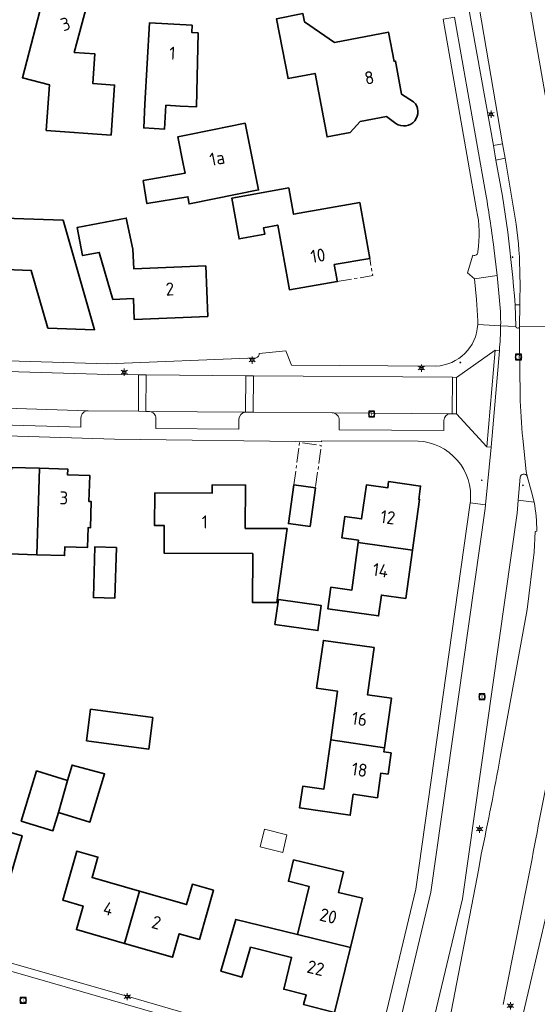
# Model space of a CAD drawing. Header units: metres. Extents: x 140853 to 145288, y 474558 to 480269.
# Tile 321 of 428: x 144870 to 144942, y 478021 to 478158. Entities that reach past the tile are written whole.
import ezdxf
from ezdxf.enums import TextEntityAlignment as Align

# ---------------------------------------------------------------- set-up
doc = ezdxf.new("R2010")
doc.units = ezdxf.units.M
doc.header["$MEASUREMENT"] = 0
doc.linetypes.add('AM-AS', pattern=[16, 10, -2, 2, -2])
for name, color, linetype, lineweight in [('B-WE-AM-AS_SPOOR_RAIL-G', 10, 'AM-AS', 18), ('B-WE-GR-GRAS_KRUIDENRIJK-G', 80, 'Continuous', 18), ('B-WE-KL-ET_LS_OV_LICHTMAST-S', 190, 'Continuous', 18), ('B-WE-OG-BEBOUWING-G', 7, 'Continuous', 35), ('B-WE-OG-BEBOUWING_BIJGEBOUW-G', 7, 'Continuous', 18), ('B-WE-OG-BEBOUWING_HUISNUMMER-T18', 10, 'Continuous', 18), ('B-WE-OG-TERREIN_ERF-G', 7, 'Continuous', 18), ('B-WE-RI-GWA_RIOOLPUT-S', 30, 'Continuous', 18), ('B-WE-VH-VERHARDING_ASFALT-G', 252, 'Continuous', 18), ('B-WE-VH-VERHARDING_BETONSTRAATSTEEN-G', 252, 'Continuous', 18), ('B-WE-VH-VERHARDING_TEGEL-G', 252, 'Continuous', 18), ('X-XX-XX-ALGEMEEN-S', 7, 'Continuous', 18)]:
    doc.layers.add(name, color=color, linetype=linetype, lineweight=lineweight)
doc.styles.add('NLCS-ISO', font='txt')

# ---------------------------------------------------------------- blocks, each defined once
blk = doc.blocks.new('SIE-WEG_AFVALBAK_TYPE_01')
for radius in [0.25, 0.156]:
    blk.add_circle((0, 0), radius)
blk = doc.blocks.new('B-SIE-WEG_LICHTMAST-SO')
at = {"ltscale": 0.1}
for p, q in [((-1.1, 0.63), (-2.19, 1.27)), ((0, 1.27), (0, 2.53)), ((1.1, 0.63), (2.19, 1.27)), ((-1.1, -0.63), (-2.19, -1.27)), ((0, -1.27), (0, -2.53)), ((1.1, -0.63), (2.19, -1.27))]:
    blk.add_line(p, q, dxfattribs=at)
at = {"flags": 128}
for points in [[(-1.16, 0.5), (1.16, 0.5)], [(-1.16, -0.5), (1.16, -0.5)]]:
    blk.add_lwpolyline(points, dxfattribs=at)
at = {"ltscale": 0.1}
blk.add_circle((0, 0), 1.27, dxfattribs=at)
at = {"style": 'NLCS-ISO'}
blk.add_attdef('TYPE', text='', height=1.8, dxfattribs=at).set_placement((0, 2.53), align=Align.BOTTOM_CENTER)
blk = doc.blocks.new('SRI-PUT_INSPECTIE-SO')
at = {"lineweight": -3, "flags": 128}
blk.add_lwpolyline([(-2, -2), (2, -2), (2, 2), (-2, 2)], close=True, dxfattribs=at)
at = {"lineweight": -3, "ltscale": 1.5}
blk.add_circle((0, 0), 2, dxfattribs=at)
at = {"ltscale": 0.1, "style": 'NLCS-ISO'}
blk.add_text('I', height=2.5, dxfattribs=at).set_placement((0, -0.01), align=Align.MIDDLE_CENTER)

msp = doc.modelspace()

# ---------------------------------------------------------------- linework, layer by layer
at = {"layer": 'B-WE-AM-AS_SPOOR_RAIL-G', "ltscale": 0.2, "flags": 128}
for points in [[(144914.009, 478121.347), (144918.92, 478122.192), (144918.515, 478124.547), (144913.587, 478123.7), (144913.932, 478121.78), (144914.009, 478121.347)], [(144907.988, 478093.208), (144910.989, 478092.794), (144911.798, 478098.658), (144908.797, 478099.072), (144907.988, 478093.208)]]:
    msp.add_lwpolyline(points, close=True, dxfattribs=at)
at = {"layer": 'B-WE-GR-GRAS_KRUIDENRIJK-G', "ltscale": 0.2, "flags": 128}
for points in [[(144932.166, 478159.658), (144935.661, 478140.201), (144936.94, 478140.447), (144932.712, 478165.071), (144932.13, 478164.988), (144932.005, 478165.679), (144927.16, 478169.446), (144925.467, 478169.244), (144925.477, 478169.19), (144925.641, 478168.37), (144925.641, 478168.37, 0.2040654), (144928.821, 478164.175), (144928.821, 478164.175, -0.1889822), (144932.166, 478159.658)], [(144943.667, 478167.885), (144939.421, 478167.145), (144941.315, 478155.978), (144943.851, 478141.448), (144944.758, 478136.276), (144945.739, 478130.409), (144946.356, 478128.143), (144947.298, 478123.23), (144947.646, 478121.78), (144948.316, 478119.469), (144951.05, 478119.648), (144950.653, 478127.311), (144950.653, 478127.311, 0.02413), (144949.112, 478139.375), (144949.112, 478139.375), (144946.376, 478153.83), (144943.667, 478167.885)], [(144939.33, 478119.343, 0.0254039), (144939.134, 478126.586), (144939.134, 478126.586), (144938.831, 478129.286), (144937.301, 478138.433), (144936.002, 478138.164), (144936.002, 478138.164, -0.0304502), (144938.66, 478118.131), (144938.66, 478118.131), (144939.335, 478118.113), (144939.33, 478119.343)]]:
    msp.add_lwpolyline(points, format="xyb", close=True, dxfattribs=at)
for points in [[(144927.792, 478009.917), (144930.572, 478024.261), (144933.636, 478040.067), (144933.983, 478042.034), (144933.983, 478042.034, 0.0071415), (144936.611, 478055.483), (144936.611, 478055.483), (144940.327, 478075.94), (144941.299, 478083.858), (144941.439, 478086.745), (144941.681, 478086.758), (144941.681, 478086.758, 0.045068), (144941.288, 478090.817), (144941.288, 478090.817), (144939.098, 478091.051), (144938.938, 478089.29), (144931.375, 478035.837), (144927.022, 478017.651)], [(144943.735, 478055.133, 0.0064156), (144940.841, 478040.468), (144940.841, 478040.468), (144937.024, 478021.209)]]:
    msp.add_lwpolyline(points, format="xyb", dxfattribs=at)
msp.add_lwpolyline([(144935.113, 478000), (144943.17, 478034.325)], dxfattribs=at)
at = {"layer": 'B-WE-OG-BEBOUWING-G', "ltscale": 0.2, "flags": 128}
for points in [[(144874.88, 478160.759), (144873.371, 478161.156), (144870.352, 478149.579), (144874.136, 478148.593), (144873.678, 478142.284), (144882.665, 478141.633), (144883.151, 478148.562), (144880.128, 478148.774), (144880.424, 478152.874), (144877.551, 478153.081), (144879.278, 478159.602), (144877.779, 478159.996), (144877.779, 478159.996, 0.6868718), (144874.88, 478160.759)], [(144924.598, 478146.243), (144922.937, 478147.298), (144922.099, 478151.887), (144921.888, 478151.854), (144921.124, 478155.882), (144913.627, 478154.461), (144909.466, 478157.335), (144909.247, 478158.464), (144905.598, 478157.756), (144907.184, 478149.456), (144910.926, 478150.171), (144912.605, 478141.38), (144915.788, 478141.988), (144917.19, 478143.511), (144920.837, 478144.231), (144922.151, 478143.24), (144922.151, 478143.24, 0.9207353), (144924.598, 478146.243)]]:
    msp.add_lwpolyline(points, format="xyb", close=True, dxfattribs=at)
for points in [[(144894.715, 478155.813), (144893.836, 478155.86), (144893.889, 478156.849), (144887.977, 478157.165), (144887.354, 478145.927), (144887.172, 478142.642), (144890.067, 478142.482), (144890.249, 478145.767), (144892.245, 478145.656), (144894.493, 478145.531), (144894.538, 478147.619), (144894.715, 478155.813)], [(144887.081, 478135.366), (144887.628, 478132.142), (144893.307, 478133.104), (144893.476, 478132.105), (144893.773, 478132.165), (144903.098, 478134.043), (144901.226, 478143.28), (144896.708, 478142.366), (144893.061, 478141.628), (144891.906, 478141.394), (144892.661, 478137.66), (144892.925, 478136.356), (144887.081, 478135.366)], [(144918.515, 478124.547), (144917.126, 478132.293), (144907.946, 478130.683), (144907.293, 478134.327), (144899.378, 478132.896), (144900.396, 478127.267), (144903.948, 478127.91), (144903.785, 478128.815), (144905.753, 478129.171), (144907.374, 478120.206), (144914.009, 478121.347), (144913.932, 478121.78), (144913.587, 478123.7), (144918.515, 478124.547)], [(144862.382, 478130.329), (144864.431, 478123.145), (144871.576, 478122.891), (144873.892, 478114.905), (144880.368, 478114.667), (144875.991, 478129.838), (144862.382, 478130.329)], [(144895.79, 478123.526), (144885.798, 478123.118), (144885.688, 478125.816), (144884.75, 478130.14), (144877.961, 478128.86), (144878.7, 478124.939), (144881.022, 478125.377), (144882.899, 478118.868), (144885.759, 478118.985), (144885.874, 478116.117), (144896.064, 478116.533), (144895.79, 478123.526)], [(144872.738, 478095.49), (144868.84, 478095.609), (144868.816, 478094.84), (144866.181, 478094.919), (144866.072, 478091.291), (144865.742, 478091.301), (144865.633, 478087.682), (144865.962, 478087.672), (144865.879, 478084.924), (144868.578, 478084.842), (144868.542, 478083.633), (144872.377, 478083.517), (144872.738, 478095.49)], [(144872.377, 478083.517), (144876.208, 478083.402), (144876.245, 478084.611), (144879.393, 478084.516), (144879.476, 478087.265), (144879.806, 478087.255), (144879.916, 478090.883), (144879.586, 478090.893), (144879.691, 478094.508), (144876.612, 478094.602), (144876.636, 478095.371), (144872.738, 478095.49), (144872.377, 478083.517)], [(144888.703, 478092.108), (144888.675, 478087.558), (144890.015, 478087.55), (144889.991, 478083.75), (144902.301, 478083.674), (144902.259, 478076.914), (144905.629, 478076.893), (144907.062, 478087.134), (144901.263, 478087.17), (144901.3, 478093.17), (144896.68, 478093.199), (144896.673, 478092.059), (144888.703, 478092.108)], [(144907.988, 478093.208), (144907.247, 478087.839), (144910.248, 478087.425), (144910.989, 478092.794), (144907.988, 478093.208)], [(144924.439, 478084.16), (144925.415, 478091.168), (144925.306, 478091.184), (144925.554, 478093.017), (144921.124, 478093.651), (144920.998, 478092.77), (144918.067, 478093.197), (144917.379, 478088.477), (144915.074, 478088.813), (144914.644, 478085.864), (144916.95, 478085.528), (144916.905, 478085.187), (144924.439, 478084.16)], [(144883.395, 478084.526), (144880.407, 478084.616), (144880.195, 478077.589), (144883.183, 478077.499), (144883.395, 478084.526)], [(144924.439, 478084.16), (144916.905, 478085.187), (144916.043, 478078.616), (144913.132, 478079.021), (144912.713, 478076.02), (144919.736, 478075.042), (144920.139, 478077.934), (144923.506, 478077.465), (144924.439, 478084.16)], [(144905.867, 478077.311), (144905.371, 478073.861), (144911.332, 478073.004), (144911.797, 478076.459), (144905.867, 478077.311)], [(144913.105, 478057.875), (144920.563, 478056.766), (144921.546, 478063.638), (144918.18, 478064.119), (144919.115, 478070.653), (144912.096, 478071.657), (144911.146, 478065.014), (144914.056, 478064.598), (144913.105, 478057.875)], [(144879.232, 478057.75), (144887.908, 478056.601), (144888.436, 478060.966), (144879.809, 478062.109), (144879.232, 478057.75)], [(144913.105, 478057.875), (144912.135, 478051.026), (144909.225, 478051.442), (144908.796, 478048.443), (144915.815, 478047.439), (144916.228, 478050.33), (144919.574, 478049.851), (144920.062, 478053.266), (144921.052, 478053.125), (144921.471, 478056.055), (144920.482, 478056.196), (144920.563, 478056.766), (144913.105, 478057.875)], [(144875.366, 478047.809), (144876.61, 478052.265), (144872.331, 478053.573), (144870.206, 478046.623), (144874.593, 478045.281), (144875.366, 478047.809)], [(144876.61, 478052.265), (144875.366, 478047.809), (144879.724, 478046.476), (144881.763, 478053.143), (144877.253, 478054.367), (144876.61, 478052.265)], [(144860.008, 478044.514), (144857.904, 478037.262), (144864.596, 478035.321), (144865.541, 478038.577), (144868.336, 478037.766), (144870.314, 478044.585), (144867.337, 478045.448), (144866.518, 478042.625), (144860.008, 478044.514)], [(144884.495, 478029.684), (144886.574, 478036.926), (144880.024, 478038.802), (144880.836, 478041.628), (144877.924, 478042.464), (144875.966, 478035.65), (144878.773, 478034.844), (144877.84, 478031.595), (144884.495, 478029.684)], [(144915.833, 478029.127), (144917.487, 478035.929), (144914.174, 478036.735), (144914.864, 478039.572), (144907.965, 478041.25), (144907.242, 478038.277), (144910.098, 478037.582), (144908.477, 478030.916), (144915.833, 478029.127)], [(144884.495, 478029.684), (144891.169, 478027.767), (144892.105, 478031.025), (144894.892, 478030.225), (144896.849, 478037.039), (144893.937, 478037.875), (144893.125, 478035.05), (144886.574, 478036.926), (144884.495, 478029.684)], [(144908.477, 478030.916), (144899.941, 478032.993), (144897.886, 478025.838), (144900.796, 478025.004), (144901.986, 478029.157), (144907.685, 478027.743), (144906.601, 478023.323), (144909.677, 478022.558), (144909.339, 478021.199), (144913.644, 478020.129), (144915.833, 478029.127), (144908.477, 478030.916)]]:
    msp.add_lwpolyline(points, close=True, dxfattribs=at)
at = {"layer": 'B-WE-OG-BEBOUWING_BIJGEBOUW-G', "ltscale": 0.2, "flags": 128}
msp.add_lwpolyline([(144903.335, 478043.044), (144906.483, 478042.266), (144907.042, 478044.732), (144903.941, 478045.498), (144903.335, 478043.044)], close=True, dxfattribs=at)
at = {"layer": 'B-WE-OG-TERREIN_ERF-G', "ltscale": 0.2, "flags": 128}
for points in [[(144877.779, 478159.996), (144879.278, 478159.602), (144877.551, 478153.081), (144880.424, 478152.874), (144880.128, 478148.774), (144883.151, 478148.562), (144882.665, 478141.633), (144873.678, 478142.284), (144874.136, 478148.593), (144870.352, 478149.579), (144873.371, 478161.156), (144874.88, 478160.759)], [(144922.151, 478143.24), (144920.837, 478144.231), (144917.19, 478143.511), (144915.788, 478141.988), (144912.605, 478141.38), (144910.926, 478150.171), (144907.184, 478149.456), (144905.598, 478157.756), (144909.247, 478158.464), (144909.466, 478157.335), (144913.627, 478154.461), (144921.124, 478155.882), (144921.888, 478151.854), (144922.099, 478151.887)], [(144922.099, 478151.887), (144922.937, 478147.298), (144924.598, 478146.243)], [(144862.382, 478130.329), (144875.991, 478129.838), (144880.368, 478114.667), (144873.892, 478114.905), (144871.576, 478122.891), (144864.431, 478123.145)], [(144865.265, 478027.979), (144886.453, 478021.89), (144897.864, 478018.575)]]:
    msp.add_lwpolyline(points, dxfattribs=at)
for points in [[(144826.805, 478111.639), (144882.196, 478109.974), (144902.787, 478110.8), (144902.787, 478110.8, 0.3683802), (144903.174, 478111.379), (144903.174, 478111.379), (144906.879, 478111.755), (144907.676, 478109.78), (144927.681, 478109.644), (144927.681, 478109.644, 0.3848951), (144933.488, 478115.383), (144933.488, 478115.383), (144933.495, 478115.91), (144933.332, 478118.85), (144933.05, 478121.748), (144932.078, 478122.578), (144932.815, 478124.997), (144932.815, 478124.997, 0.5553032), (144933.504, 478125.504), (144933.504, 478125.504, 0.0907677), (144933.329, 478131.266), (144933.329, 478131.266), (144928.7, 478157.682)], [(144924.598, 478146.243, -0.9207353), (144922.151, 478143.24)], [(144920.606, 478019.213), (144924.886, 478037.181), (144932.44, 478090.701), (144932.462, 478090.853), (144932.462, 478090.853, 0.4296423), (144925.211, 478099.259), (144925.211, 478099.259), (144911.837, 478099.282), (144911.835, 478099.132), (144883.151, 478099.5), (144815.814, 478101.576)]]:
    msp.add_lwpolyline(points, format="xyb", dxfattribs=at)
for points in [[(144887.354, 478145.927), (144887.977, 478157.165), (144893.889, 478156.849), (144893.836, 478155.86), (144894.715, 478155.813), (144894.538, 478147.619), (144894.493, 478145.531), (144892.245, 478145.656), (144890.249, 478145.767), (144890.067, 478142.482), (144887.172, 478142.642), (144887.354, 478145.927)], [(144893.773, 478132.165), (144893.476, 478132.105), (144893.307, 478133.104), (144887.628, 478132.142), (144887.081, 478135.366), (144892.925, 478136.356), (144892.661, 478137.66), (144891.906, 478141.394), (144893.061, 478141.628), (144896.708, 478142.366), (144901.226, 478143.28), (144903.098, 478134.043), (144893.773, 478132.165)], [(144914.009, 478121.347), (144907.374, 478120.206), (144905.753, 478129.171), (144903.785, 478128.815), (144903.948, 478127.91), (144900.396, 478127.267), (144899.378, 478132.896), (144907.293, 478134.327), (144907.946, 478130.683), (144917.126, 478132.293), (144918.515, 478124.547), (144913.587, 478123.7), (144913.932, 478121.78), (144914.009, 478121.347)], [(144895.79, 478123.526), (144896.064, 478116.533), (144885.874, 478116.117), (144885.759, 478118.985), (144882.899, 478118.868), (144881.022, 478125.377), (144878.7, 478124.939), (144877.961, 478128.86), (144884.75, 478130.14), (144885.688, 478125.816), (144885.798, 478123.118), (144895.79, 478123.526)], [(144872.377, 478083.517), (144868.542, 478083.633), (144868.578, 478084.842), (144865.879, 478084.924), (144865.962, 478087.672), (144865.633, 478087.682), (144865.742, 478091.301), (144866.072, 478091.291), (144866.181, 478094.919), (144868.816, 478094.84), (144868.84, 478095.609), (144872.738, 478095.49), (144876.636, 478095.371), (144876.612, 478094.602), (144879.691, 478094.508), (144879.586, 478090.893), (144879.916, 478090.883), (144879.806, 478087.255), (144879.476, 478087.265), (144879.393, 478084.516), (144876.245, 478084.611), (144876.208, 478083.402), (144872.377, 478083.517)], [(144888.703, 478092.108), (144896.673, 478092.059), (144896.68, 478093.199), (144901.3, 478093.17), (144901.263, 478087.17), (144907.062, 478087.134), (144905.629, 478076.893), (144902.259, 478076.914), (144902.301, 478083.674), (144889.991, 478083.75), (144890.015, 478087.55), (144888.675, 478087.558), (144888.703, 478092.108)], [(144910.989, 478092.794), (144910.248, 478087.425), (144907.247, 478087.839), (144907.988, 478093.208), (144910.989, 478092.794)], [(144916.905, 478085.187), (144916.95, 478085.528), (144914.644, 478085.864), (144915.074, 478088.813), (144917.379, 478088.477), (144918.067, 478093.197), (144920.998, 478092.77), (144921.124, 478093.651), (144925.554, 478093.017), (144925.306, 478091.184), (144925.415, 478091.168), (144924.439, 478084.16), (144923.506, 478077.465), (144920.139, 478077.934), (144919.736, 478075.042), (144912.713, 478076.02), (144913.132, 478079.021), (144916.043, 478078.616), (144916.905, 478085.187)], [(144883.395, 478084.526), (144883.183, 478077.499), (144880.195, 478077.589), (144880.407, 478084.616), (144883.395, 478084.526)], [(144905.867, 478077.311), (144911.797, 478076.459), (144911.332, 478073.004), (144905.371, 478073.861), (144905.867, 478077.311)], [(144919.574, 478049.851), (144916.228, 478050.33), (144915.815, 478047.439), (144908.796, 478048.443), (144909.225, 478051.442), (144912.135, 478051.026), (144913.105, 478057.875), (144914.056, 478064.598), (144911.146, 478065.014), (144912.096, 478071.657), (144919.115, 478070.653), (144918.18, 478064.119), (144921.546, 478063.638), (144920.563, 478056.766), (144920.482, 478056.196), (144921.471, 478056.055), (144921.052, 478053.125), (144920.062, 478053.266), (144919.574, 478049.851)], [(144879.232, 478057.75), (144879.809, 478062.109), (144888.436, 478060.966), (144887.908, 478056.601), (144879.232, 478057.75)], [(144875.366, 478047.809), (144874.593, 478045.281), (144870.206, 478046.623), (144872.331, 478053.573), (144876.61, 478052.265), (144877.253, 478054.367), (144881.763, 478053.143), (144879.724, 478046.476), (144875.366, 478047.809)], [(144851.436, 478050.132), (144852.262, 478049.896), (144854.339, 478049.302), (144853.498, 478046.402), (144860.008, 478044.514), (144866.518, 478042.625), (144867.337, 478045.448), (144870.314, 478044.585), (144868.336, 478037.766), (144865.541, 478038.577), (144864.596, 478035.321), (144857.904, 478037.262), (144851.311, 478039.175), (144852.093, 478041.844), (144849.278, 478042.657), (144851.436, 478050.132)], [(144886.574, 478036.926), (144893.125, 478035.05), (144893.937, 478037.875), (144896.849, 478037.039), (144894.892, 478030.225), (144892.105, 478031.025), (144891.169, 478027.767), (144884.495, 478029.684), (144877.84, 478031.595), (144878.773, 478034.844), (144875.966, 478035.65), (144877.924, 478042.464), (144880.836, 478041.628), (144880.024, 478038.802), (144886.574, 478036.926)], [(144915.833, 478029.127), (144913.644, 478020.129), (144909.339, 478021.199), (144909.677, 478022.558), (144906.601, 478023.323), (144907.685, 478027.743), (144901.986, 478029.157), (144900.796, 478025.004), (144897.886, 478025.838), (144899.941, 478032.993), (144908.477, 478030.916), (144910.098, 478037.582), (144907.242, 478038.277), (144907.965, 478041.25), (144914.864, 478039.572), (144914.174, 478036.735), (144917.487, 478035.929), (144915.833, 478029.127)]]:
    msp.add_lwpolyline(points, close=True, dxfattribs=at)
at = {"layer": 'B-WE-VH-VERHARDING_ASFALT-G', "ltscale": 0.2, "flags": 128}
msp.add_lwpolyline([(144943.851, 478141.448), (144941.315, 478155.978), (144939.421, 478167.145)], dxfattribs=at)
for points in [[(144932.712, 478165.071), (144936.94, 478140.447), (144937.301, 478138.433), (144938.831, 478129.286), (144939.134, 478126.586), (144939.134, 478126.586, -0.0254039), (144939.33, 478119.343), (144939.33, 478119.343), (144939.335, 478118.113), (144939.278, 478115.149), (144939.278, 478115.123), (144943.077, 478115.092)], [(144930.267, 478157.958), (144934.515, 478133.948), (144934.515, 478133.948, -0.0124913), (144935.712, 478126.034), (144935.712, 478126.034), (144936.168, 478122.174), (144936.425, 478119.752), (144936.639, 478117.189), (144936.639, 478117.189, -0.0116379), (144936.66, 478115.212), (144936.66, 478115.212), (144938.76, 478115.146), (144938.66, 478118.131), (144938.66, 478118.131, 0.0304502), (144936.002, 478138.164), (144936.002, 478138.164), (144935.661, 478140.201), (144932.166, 478159.658)], [(144943.077, 478115.092), (144939.278, 478115.123), (144939.268, 478112.882), (144939.347, 478105.59), (144939.347, 478105.59, 0.0170548), (144939.721, 478099.607), (144939.721, 478099.607), (144940.2, 478095.047), (144940.339, 478094.384), (144940.93, 478092.242), (144941.288, 478090.817), (144941.288, 478090.817, -0.045068), (144941.681, 478086.758), (144941.681, 478086.758), (144941.439, 478086.745), (144941.299, 478083.858), (144940.327, 478075.94), (144936.611, 478055.483), (144936.611, 478055.483, -0.0071415), (144933.983, 478042.034), (144933.983, 478042.034), (144933.636, 478040.067), (144930.572, 478024.261), (144927.792, 478009.917)], [(144937.024, 478021.209), (144940.841, 478040.468), (144940.841, 478040.468, -0.0064156), (144943.735, 478055.133)]]:
    msp.add_lwpolyline(points, format="xyb", dxfattribs=at)
at = {"layer": 'B-WE-VH-VERHARDING_BETONSTRAATSTEEN-G', "ltscale": 0.2, "flags": 128}
for points in [[(144935.661, 478140.201), (144936.002, 478138.164), (144937.301, 478138.433), (144936.94, 478140.447), (144935.661, 478140.201)], [(144934.765, 478098.459), (144935.896, 478111.839), (144930.555, 478108.07), (144930.548, 478103.033), (144934.765, 478098.459)], [(144934.765, 478098.459), (144935.356, 478098.395), (144936.487, 478111.775), (144935.896, 478111.839), (144934.765, 478098.459)], [(144886.439, 478103.38), (144886.454, 478108.416), (144882.291, 478108.464), (144818.328, 478110.388), (144818.182, 478105.357), (144823.03, 478105.22), (144823.057, 478105.219), (144836.442, 478104.799), (144836.557, 478104.795), (144845.533, 478104.535), (144845.573, 478104.534), (144858.421, 478104.117), (144866.52, 478103.869), (144866.605, 478103.866), (144879.497, 478103.455), (144886.439, 478103.38)], [(144886.439, 478103.38), (144887.486, 478103.356), (144887.497, 478108.416), (144886.454, 478108.416), (144886.439, 478103.38)], [(144887.959, 478103.354), (144901.298, 478103.272), (144901.335, 478108.296), (144887.497, 478108.416), (144887.486, 478103.356), (144887.959, 478103.354)], [(144902.345, 478103.261), (144902.397, 478108.286), (144901.335, 478108.296), (144901.298, 478103.272), (144902.345, 478103.261)], [(144913.3, 478103.173), (144929.696, 478103.051), (144929.956, 478103.053), (144929.963, 478108.09), (144902.397, 478108.286), (144902.345, 478103.261), (144913.3, 478103.173)], [(144930.548, 478103.033), (144930.555, 478108.07), (144929.963, 478108.09), (144929.956, 478103.053), (144930.548, 478103.033)], [(144920.606, 478019.213), (144922.676, 478018.709), (144927.002, 478036.79), (144934.52, 478089.94), (144934.566, 478090.405), (144932.44, 478090.701), (144924.886, 478037.181), (144920.606, 478019.213)]]:
    msp.add_lwpolyline(points, close=True, dxfattribs=at)
for points in [[(144939.277, 478115.123), (144939.278, 478115.149), (144939.335, 478118.113), (144938.66, 478118.131), (144938.76, 478115.146), (144938.76, 478115.146, 0.9419166), (144939.277, 478115.123)], [(144867.431, 478102.905), (144867.394, 478101.512), (144878.484, 478101.187), (144878.483, 478102.451), (144878.483, 478102.451, -0.4231959), (144879.497, 478103.455), (144879.497, 478103.455), (144866.605, 478103.866), (144866.605, 478103.866, -0.4101689), (144867.431, 478102.905)], [(144901.298, 478103.272), (144887.959, 478103.354), (144887.959, 478103.354, -0.4189451), (144888.868, 478102.37), (144888.868, 478102.37), (144888.838, 478101.021), (144900.363, 478100.92), (144900.388, 478102.269), (144900.388, 478102.269, -0.3852378), (144901.298, 478103.272)], [(144914.28, 478102.152), (144914.267, 478100.834), (144928.784, 478100.735), (144928.797, 478102.099), (144928.797, 478102.099, -0.40248), (144929.696, 478103.051), (144929.696, 478103.051), (144913.3, 478103.173), (144913.3, 478103.173, -0.4152921), (144914.28, 478102.152)], [(144939.364, 478094.25), (144939.098, 478091.051), (144941.288, 478090.817), (144940.93, 478092.242), (144940.339, 478094.384), (144940.339, 478094.384, 0.7324285), (144939.364, 478094.25)]]:
    msp.add_lwpolyline(points, format="xyb", close=True, dxfattribs=at)
for points in [[(144818.328, 478110.388), (144882.291, 478108.464), (144886.454, 478108.416), (144887.497, 478108.416), (144901.335, 478108.296), (144902.397, 478108.286), (144929.963, 478108.09), (144930.555, 478108.07), (144935.896, 478111.839), (144936.487, 478111.775), (144936.487, 478111.775, 0.0194883), (144936.66, 478115.212), (144936.66, 478115.212), (144933.488, 478115.383), (144933.488, 478115.383, -0.3848951), (144927.681, 478109.644), (144927.681, 478109.644), (144907.676, 478109.78), (144906.879, 478111.755), (144903.174, 478111.379), (144903.174, 478111.379, -0.3683802), (144902.787, 478110.8), (144902.787, 478110.8), (144882.196, 478109.974), (144826.805, 478111.639)], [(144927.022, 478017.651), (144931.375, 478035.837), (144938.938, 478089.29), (144939.098, 478091.051), (144939.364, 478094.25), (144939.364, 478094.25, -0.7324285), (144940.339, 478094.384), (144940.339, 478094.384), (144940.2, 478095.047), (144939.721, 478099.607), (144939.721, 478099.607, -0.0170548), (144939.347, 478105.59), (144939.347, 478105.59), (144939.268, 478112.882), (144939.278, 478115.123), (144939.278, 478115.149), (144939.277, 478115.123), (144939.277, 478115.123, -0.9419166), (144938.76, 478115.146), (144938.76, 478115.146), (144936.66, 478115.212), (144936.66, 478115.212, -0.0194883), (144936.487, 478111.775), (144936.487, 478111.775), (144935.356, 478098.395), (144934.566, 478090.405), (144934.52, 478089.94), (144927.002, 478036.79), (144922.676, 478018.709)], [(144815.814, 478101.576), (144883.151, 478099.5), (144911.835, 478099.132), (144911.837, 478099.282), (144925.211, 478099.259), (144925.211, 478099.259, -0.4296423), (144932.462, 478090.853), (144932.462, 478090.853), (144932.44, 478090.701), (144934.566, 478090.405), (144935.356, 478098.395), (144935.356, 478098.395), (144934.765, 478098.459), (144930.548, 478103.033), (144929.956, 478103.053), (144929.696, 478103.051), (144929.696, 478103.051, 0.40248), (144928.797, 478102.099), (144928.797, 478102.099), (144928.784, 478100.735), (144914.267, 478100.834), (144914.28, 478102.152), (144914.28, 478102.152, 0.4152921), (144913.3, 478103.173), (144913.3, 478103.173), (144902.345, 478103.261), (144901.298, 478103.272), (144901.298, 478103.272, 0.3852378), (144900.388, 478102.269), (144900.388, 478102.269), (144900.363, 478100.92), (144888.838, 478101.021), (144888.868, 478102.37), (144888.868, 478102.37, 0.4189451), (144887.959, 478103.354), (144887.959, 478103.354), (144887.486, 478103.356), (144886.439, 478103.38), (144879.497, 478103.455), (144879.497, 478103.455, 0.4231959), (144878.483, 478102.451), (144878.483, 478102.451), (144878.484, 478101.187), (144867.394, 478101.512)], [(144910.226, 478013.884), (144874.205, 478024.264), (144849.943, 478031.243), (144838.839, 478034.413), (144838.839, 478034.413, 0.0919068), (144835.749, 478034.323), (144835.749, 478034.323), (144829.604, 478032.983), (144830.668, 478028.242), (144836.536, 478029.524), (144836.536, 478029.524, -0.1267783), (144838.09, 478029.549), (144838.09, 478029.549), (144843.512, 478027.967), (144843.846, 478027.877), (144843.846, 478027.877, -0.204284), (144844.45, 478027.38), (144844.45, 478027.38), (144856.227, 478023.99), (144856.227, 478023.99, -0.2056069), (144856.996, 478024.098), (144856.996, 478024.098), (144857.34, 478023.993), (144867.523, 478021.086)], [(144943.17, 478034.325), (144935.113, 478000), (144934.928, 477999.213), (144934.928, 477999.213, 0.1031833), (144934.838, 477997.255), (144934.838, 477997.255), (144938.066, 477968.853), (144938.739, 477963.05), (144938.99, 477961.896), (144939.491, 477960.73), (144940.313, 477959.219), (144944.959, 477960.404)]]:
    msp.add_lwpolyline(points, format="xyb", dxfattribs=at)
for points in [[(144849.943, 478031.243), (144874.205, 478024.264), (144910.226, 478013.884)], [(144897.864, 478018.575), (144886.453, 478021.89), (144865.265, 478027.979)]]:
    msp.add_lwpolyline(points, dxfattribs=at)
at = {"layer": 'B-WE-VH-VERHARDING_TEGEL-G', "ltscale": 0.2, "flags": 128}
for points in [[(144928.7, 478157.682), (144933.329, 478131.266), (144933.329, 478131.266, -0.0907677), (144933.504, 478125.504), (144933.504, 478125.504, -0.5553032), (144932.815, 478124.997), (144932.815, 478124.997), (144932.078, 478122.578), (144933.05, 478121.748), (144936.168, 478122.174), (144935.712, 478126.034), (144935.712, 478126.034, 0.0124913), (144934.515, 478133.948), (144934.515, 478133.948), (144930.267, 478157.958), (144928.7, 478157.682)], [(144936.639, 478117.189), (144936.425, 478119.752), (144936.168, 478122.174), (144933.05, 478121.748), (144933.332, 478118.85), (144933.495, 478115.91), (144933.488, 478115.383), (144936.66, 478115.212), (144936.66, 478115.212, 0.0116379), (144936.639, 478117.189)]]:
    msp.add_lwpolyline(points, format="xyb", close=True, dxfattribs=at)

# ---------------------------------------------------------------- block references
at = {"layer": 'B-WE-KL-ET_LS_OV_LICHTMAST-S', "xscale": 0.2, "yscale": 0.2, "zscale": 0.2}
for p in [(144935.327, 478144.529), (144902.214, 478110.483), (144884.475, 478108.808), (144925.674, 478109.368), (144933.732, 478045.515), (144884.893, 478022.301), (144938.02, 478021.043)]:
    msp.add_blockref('B-SIE-WEG_LICHTMAST-SO', p, dxfattribs=at)
at = {"layer": 'B-WE-RI-GWA_RIOOLPUT-S', "xscale": 0.2, "yscale": 0.2, "zscale": 0.2}
for p in [(144939.139, 478110.902), (144918.78, 478103.004), (144934.077, 478063.841), (144870.463, 478021.799)]:
    msp.add_blockref('SRI-PUT_INSPECTIE-SO', p, dxfattribs=at)
at = {"layer": 'X-XX-XX-ALGEMEEN-S', "xscale": 0.2, "yscale": 0.2, "zscale": 0.2}
for p in [(144938.31, 478124.728), (144931.074, 478110.146), (144934.034, 478093.825), (144939.762, 478093.128)]:
    msp.add_blockref('SIE-WEG_AFVALBAK_TYPE_01', p, dxfattribs=at)

# ---------------------------------------------------------------- texts
at = {"layer": 'B-WE-OG-BEBOUWING_HUISNUMMER-T18', "style": 'NLCS-ISO'}
for s, rotation, p in [('3', 19.8, (144876.324, 478157.028)), ('1', 357, (144891.159, 478152.989)), ('8', 10.4, (144918.452, 478149.589)), ('1a', 11.4, (144897.36, 478138.417)), ('10', 9.7, (144911.337, 478124.946)), ('2', 2.4, (144890.805, 478120.322)), ('3', 358.2, (144876.104, 478091.385)), ('1', 359.7, (144895.643, 478088.065)), ('12', 352.1, (144921.033, 478088.7)), ('14', 352.1, (144920.011, 478081.364)), ('16', 351.8, (144917.095, 478060.768)), ('18', 351.8, (144917.098, 478053.733)), ('4', 344, (144882.271, 478034.484)), ('20', 346.4, (144912.773, 478033.473)), ('2', 344, (144888.936, 478032.57)), ('22', 346.4, (144911.02, 478026.265))]:
    msp.add_text(s, height=1.8, rotation=rotation, dxfattribs=at).set_placement(p, align=Align.MIDDLE_CENTER)

doc.saveas('drawing.dxf')
